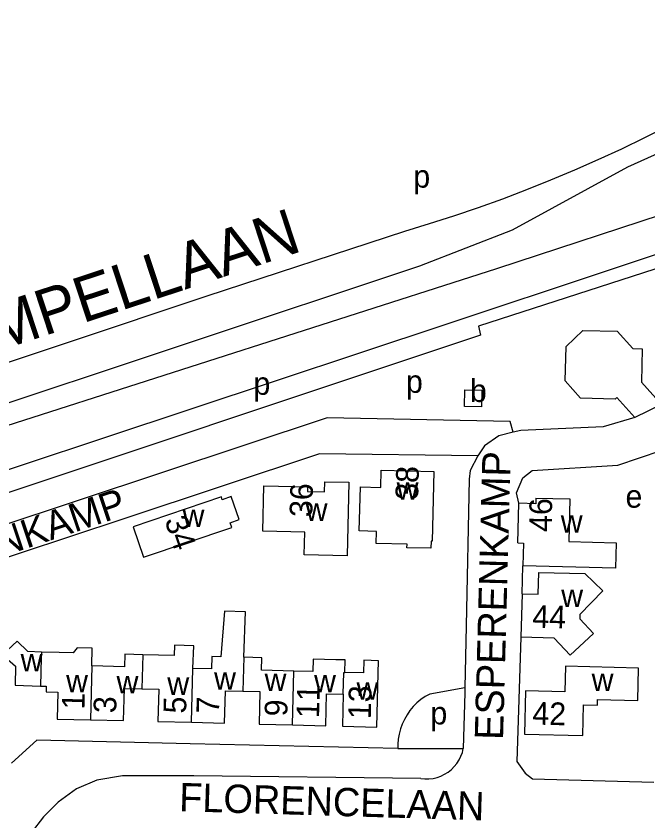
# Model space of a CAD drawing. Extents: x 161936 to 163647, y 386450 to 388633.
# Drawn here: x 162332.5 to 162444, y 388465.6 to 388607.6 of the extents above; entities that cross this region are included whole.
import ezdxf

# ---------------------------------------------------------------- set-up
doc = ezdxf.new("R2010")
doc.units = 0
for name, color, linetype in [('BLT_Basislijn', 7, 'Continuous'), ('BLT_Bebouwing', 7, 'Continuous'), ('BLT_Centroide', 7, 'Continuous'), ('BLT_Huisnummer', 7, 'Continuous'), ('BLT_Huisnummer_ tussenligend', 7, 'Continuous'), ('BLT_Onderverdeling_panden', 7, 'Continuous'), ('BLT_Straatnaam', 7, 'Continuous'), ('BLT_Straatnaam_hoofdweg', 7, 'Continuous')]:
    doc.layers.add(name, color=color, linetype=linetype)

msp = doc.modelspace()

# ---------------------------------------------------------------- linework, layer by layer
at = {"layer": 'BLT_Basislijn'}
for p, q in [((162417.3, 388562.99), (162320.24, 388531.86)), ((162442.84, 388542.97), (162446.39, 388539.06)), ((162438.53, 388540.29), (162441.72, 388536.77)), ((162446.39, 388539.06), (162441.72, 388536.77)), ((162421.8, 388505.65), (162421.91, 388510.62)), ((162411.72, 388489.09), (162405.5, 388487.98)), ((162399.85, 388478.38), (162411.42, 388478.38)), ((162403.9, 388473.07), (162363.89, 388473.57))]:
    msp.add_line(p, q, dxfattribs=at)
for points in [[(162401.08, 388569.64), (162405.45, 388570.95), (162409.78, 388572.34), (162414.1, 388573.81), (162418.39, 388575.35), (162422.65, 388576.97), (162426.88, 388578.66), (162431.08, 388580.42), (162435.25, 388582.26), (162439.38, 388584.17), (162443.48, 388586.15), (162447.55, 388588.21), (162451.58, 388590.33), (162455.57, 388592.53), (162459.52, 388594.8), (162463.44, 388597.13), (162467.31, 388599.53), (162471.14, 388602.01), (162474.92, 388604.54), (162479.22, 388607.55)], [(162245.01, 388510.15), (162321.69, 388536.21), (162403.77, 388563.49), (162420.12, 388569.86), (162440.47, 388580.95), (162451.05, 388585.71), (162460.59, 388590.61), (162470.65, 388596.83), (162481.66, 388604.34)], [(162493.4, 388588.87), (162485.5, 388586.47), (162476.41, 388582.79), (162449.91, 388573.66), (162417.3, 388562.99)], [(162506.33, 388585.86), (162464.95, 388572), (162408.33, 388553.19)], [(162218.65, 388508.94), (162366.2, 388558.22), (162401.08, 388569.64)], [(162447.07, 388563.49), (162414.11, 388552.89), (162414.48, 388551.26), (162318.61, 388519.35)], [(162408.33, 388553.19), (162273.31, 388508.35)], [(162438.53, 388540.29), (162438.22, 388539.99), (162432.13, 388540.18), (162429.41, 388543.22), (162429.55, 388549.29), (162432.5, 388552.11), (162438.6, 388551.98), (162441.36, 388548.95), (162442.98, 388548.87), (162442.84, 388542.97)], [(162420.21, 388534.15), (162419.72, 388536.07), (162387.4, 388536.71), (162270.23, 388497.84)], [(162441.72, 388536.77), (162436.08, 388535.12), (162421.59, 388534.45), (162420.21, 388534.15)], [(162420.21, 388534.15), (162417.67, 388533.52), (162415.18, 388531.77), (162414, 388530.01)], [(162421.2, 388521.64), (162420.82, 388523.46), (162421.9, 388526.13), (162423.56, 388527.41), (162438.7, 388528.35), (162450.16, 388532.25)], [(162414, 388530.01), (162386.03, 388530.34), (162351.5, 388518.91)], [(162414, 388530.01), (162412.64, 388527.42), (162412.44, 388525.91), (162411.95, 388500)], [(162351.5, 388518.91), (162314.5, 388506.68)], [(162411.95, 388500), (162411.72, 388489.09)], [(162421.58, 388498.04), (162420.86, 388476.11), (162422.34, 388474.03), (162423.62, 388473.01), (162445.02, 388472.44)], [(162405.5, 388487.98), (162404.7, 388487.53), (162403.95, 388487), (162403.25, 388486.41), (162402.6, 388485.76), (162402.01, 388485.06), (162401.49, 388484.31), (162401.03, 388483.51), (162400.65, 388482.68), (162400.33, 388481.82), (162400.1, 388480.93), (162399.94, 388480.03), (162399.86, 388479.12), (162399.85, 388478.38)], [(162411.72, 388489.09), (162411.7, 388488.18), (162411.42, 388478.38)], [(162363.21, 388479.21), (162336.14, 388479.83), (162331.7, 388475.81)], [(162399.85, 388478.38), (162363.21, 388479.21)], [(162403.9, 388473.07), (162404.63, 388473), (162405.36, 388473.01), (162406.08, 388473.1), (162406.79, 388473.27), (162407.47, 388473.51), (162408.13, 388473.83), (162408.75, 388474.22), (162409.32, 388474.67), (162409.83, 388475.19), (162410.29, 388475.75), (162410.68, 388476.37), (162411.01, 388477.02), (162411.26, 388477.7), (162411.42, 388478.38)], [(162363.89, 388473.57), (162351.28, 388473.57), (162346.78, 388472.82), (162343.16, 388471.29), (162339.91, 388468.94), (162337.35, 388466.34), (162335.18, 388463.53), (162333.83, 388460.74), (162332.91, 388457.81), (162332.21, 388453.97), (162331.73, 388449.73), (162331.69, 388444.99)]]:
    msp.add_lwpolyline(points, dxfattribs=at)
at = {"layer": 'BLT_Bebouwing'}
msp.add_line((162421.02, 388514.65), (162421.2, 388521.64), dxfattribs=at)
msp.add_lwpolyline([(162411.72, 388541.64), (162414.7, 388541.58), (162414.64, 388538.62), (162411.66, 388538.68)], close=True, dxfattribs=at)
for points in [[(162396.02, 388514.54), (162396.08, 388516.67), (162393.07, 388516.75), (162393.28, 388524.53), (162396.87, 388524.43), (162396.95, 388527.48), (162406.24, 388527.23)], [(162406.24, 388527.23), (162405.91, 388514.93), (162405.73, 388514.94), (162405.67, 388513.69), (162401.48, 388513.8), (162401.5, 388514.4), (162396.02, 388514.54)], [(162376.06, 388516.71), (162376.25, 388524.7), (162383.94, 388524.52), (162383.92, 388523.72), (162386.92, 388523.65), (162386.96, 388525.44), (162391.21, 388525.34), (162390.95, 388512.36)], [(162370.57, 388517.37), (162370.28, 388518.2), (162371.87, 388518.74), (162370.48, 388522.81), (162368.89, 388522.26), (162368.73, 388522.74), (162353.18, 388517.49)], [(162424.23, 388522.56), (162424.2, 388521.56), (162421.2, 388521.64)], [(162424.23, 388522.56), (162430.23, 388522.42), (162430.04, 388514.89), (162438.38, 388514.67), (162438.26, 388510.18), (162421.91, 388510.62)], [(162353.18, 388517.49), (162355, 388512.11), (162370.57, 388517.37)], [(162390.95, 388512.36), (162383.35, 388512.52), (162383.45, 388516.51), (162376.06, 388516.71)], [(162421.02, 388514.65), (162422.02, 388514.62), (162421.91, 388510.62)], [(162421.8, 388505.65), (162424.64, 388505.58), (162424.74, 388509.45), (162432.87, 388509.24), (162436.03, 388506.18), (162432.01, 388502.03), (162431.99, 388501.22), (162434.39, 388498.64), (162430.28, 388494.83)], [(162421.8, 388505.65), (162421.58, 388498.04)], [(162372.7, 388494.46), (162372.98, 388502.46), (162369.29, 388502.59), (162368.63, 388494.57), (162367.03, 388494.61), (162366.98, 388492.41), (162363.67, 388492.49)], [(162430.28, 388494.83), (162427.46, 388497.86), (162421.58, 388498.04)], [(162336.97, 388495.39), (162334.56, 388495.46), (162332.67, 388497.29), (162330.13, 388494.88), (162332.41, 388492.92), (162332.32, 388489.52), (162336.82, 388489.4)], [(162363.85, 388496.49), (162360.48, 388496.6), (162360.42, 388494.78), (162354.85, 388494.92)], [(162363.67, 388492.49), (162363.85, 388496.49)], [(162345.85, 388492.96), (162345.93, 388496.07), (162343.28, 388496.14), (162342.57, 388495.25), (162340.12, 388495.3), (162336.97, 388495.39)], [(162354.85, 388494.92), (162351.7, 388495), (162351.64, 388492.81), (162345.85, 388492.96)], [(162381.51, 388492.04), (162375.8, 388492.18), (162375.86, 388494.38), (162372.7, 388494.46)], [(162388.91, 388494.04), (162384.91, 388494.15), (162384.85, 388491.95), (162381.51, 388492.04)], [(162390.5, 388491.8), (162390.56, 388494), (162388.91, 388494.04)], [(162390.08, 388482.31), (162396.16, 388482.16), (162396.4, 388491.65), (162396.46, 388493.86), (162393.89, 388493.93), (162393.83, 388491.72), (162390.5, 388491.8)], [(162429.44, 388492.88), (162429.33, 388488.36), (162422.39, 388488.53), (162422.2, 388480.93), (162432.49, 388480.7), (162432.62, 388486.07)], [(162442.21, 388486.84), (162442.34, 388492.56), (162429.44, 388492.88)], [(162336.82, 388489.4), (162337.82, 388489.37), (162337.79, 388488.37), (162339.86, 388488.32), (162339.73, 388483.57), (162345.61, 388483.43)], [(162345.61, 388483.43), (162351.47, 388483.3), (162351.61, 388488.99), (162354.7, 388488.91)], [(162354.7, 388488.91), (162357.69, 388488.84), (162357.54, 388483.15), (162363.43, 388483)], [(162363.43, 388483), (162369.31, 388482.85), (162369.45, 388488.56), (162372.49, 388488.49)], [(162372.49, 388488.49), (162375.53, 388488.41), (162375.39, 388482.69), (162381.27, 388482.54)], [(162381.27, 388482.54), (162387.15, 388482.39), (162387.3, 388488.05), (162390.23, 388487.98)], [(162390.23, 388487.98), (162390.08, 388482.31)], [(162432.62, 388486.07), (162435.1, 388486.01), (162435.13, 388487.02), (162442.21, 388486.84)]]:
    msp.add_lwpolyline(points, dxfattribs=at)
at = {"layer": 'BLT_Onderverdeling_panden'}
for p, q in [((162354.85, 388494.92), (162354.7, 388488.91)), ((162372.7, 388494.46), (162372.49, 388488.49)), ((162345.85, 388492.96), (162345.61, 388483.43)), ((162363.43, 388483), (162363.67, 388492.49)), ((162381.27, 388482.54), (162381.51, 388492.04))]:
    msp.add_line(p, q, dxfattribs=at)
for points in [[(162336.97, 388495.39), (162336.95, 388494.4), (162336.82, 388489.4)], [(162390.23, 388487.98), (162390.33, 388491.81), (162390.5, 388491.8)]]:
    msp.add_lwpolyline(points, dxfattribs=at)

# ---------------------------------------------------------------- texts
at = {"layer": 'BLT_Centroide'}
for s, p in [('p', (162402.6, 388577.3)), ('p', (162374.39, 388540.76)), ('p', (162401.3, 388541.11)), ('b', (162412.59, 388539.5)), ('w', (162399.66, 388522.25)), ('e', (162440.05, 388520.85)), ('w', (162361.88, 388517.44)), ('w', (162383.6, 388518.53)), ('w', (162428.62, 388516.45)), ('w', (162428.7, 388503.33)), ('w', (162333.31, 388491.96)), ('w', (162341.33, 388488.3)), ('w', (162350.23, 388488.09)), ('w', (162359.19, 388487.84)), ('w', (162367.44, 388488.75)), ('w', (162376.36, 388488.53)), ('w', (162385.09, 388488.3)), ('w', (162434.07, 388488.51)), ('w', (162392.58, 388487)), ('p', (162405.62, 388482.63))]:
    msp.add_text(s, height=4, dxfattribs=at).set_placement(p)
at = {"layer": 'BLT_Huisnummer'}
for s, rotation, p in [('38', 88.3544, (162403.43, 388522.2)), ('36', 88.5405, (162384.76, 388519.16)), ('46', 89.7336, (162427.07, 388516.57)), ('34', 288.6902, (162358.66, 388518.65)), ('44', 358.3384, (162423.56, 388499.71)), ('13', 88.5513, (162395.09, 388483.51)), ('1', 88.5672, (162344.56, 388485.21)), ('5', 88.5399, (162362.5, 388484.51)), ('9', 88.54, (162380.35, 388484)), ('42', 358.7196, (162423.58, 388482.6))]:
    msp.add_text(s, height=4, rotation=rotation, dxfattribs=at).set_placement(p)
at = {"layer": 'BLT_Huisnummer_ tussenligend'}
for s, rotation, p in [('11', 88.54, (162385.96, 388483.7)), ('3', 88.5672, (162350.16, 388484.57)), ('7', 88.5399, (162368.31, 388484.5))]:
    msp.add_text(s, height=4, rotation=rotation, dxfattribs=at).set_placement(p)
at = {"layer": 'BLT_Straatnaam'}
for s, height, rotation, p in [('ESPERENKAMP', 4.9999, 88.4526, (162418.43, 388479.85)), ('ESPERENKAMP', 4.9999, 18.5601, (162304.06, 388503.46)), ('FLORENCELAAN', 5, 358.2624, (162361.23, 388467.33))]:
    msp.add_text(s, height=height, rotation=rotation, dxfattribs=at).set_placement(p)
at = {"layer": 'BLT_Straatnaam_hoofdweg'}
msp.add_text('TEMPELLAAN', height=8, rotation=18.2315, dxfattribs=at).set_placement((162316, 388544.04))

doc.saveas('drawing.dxf')
